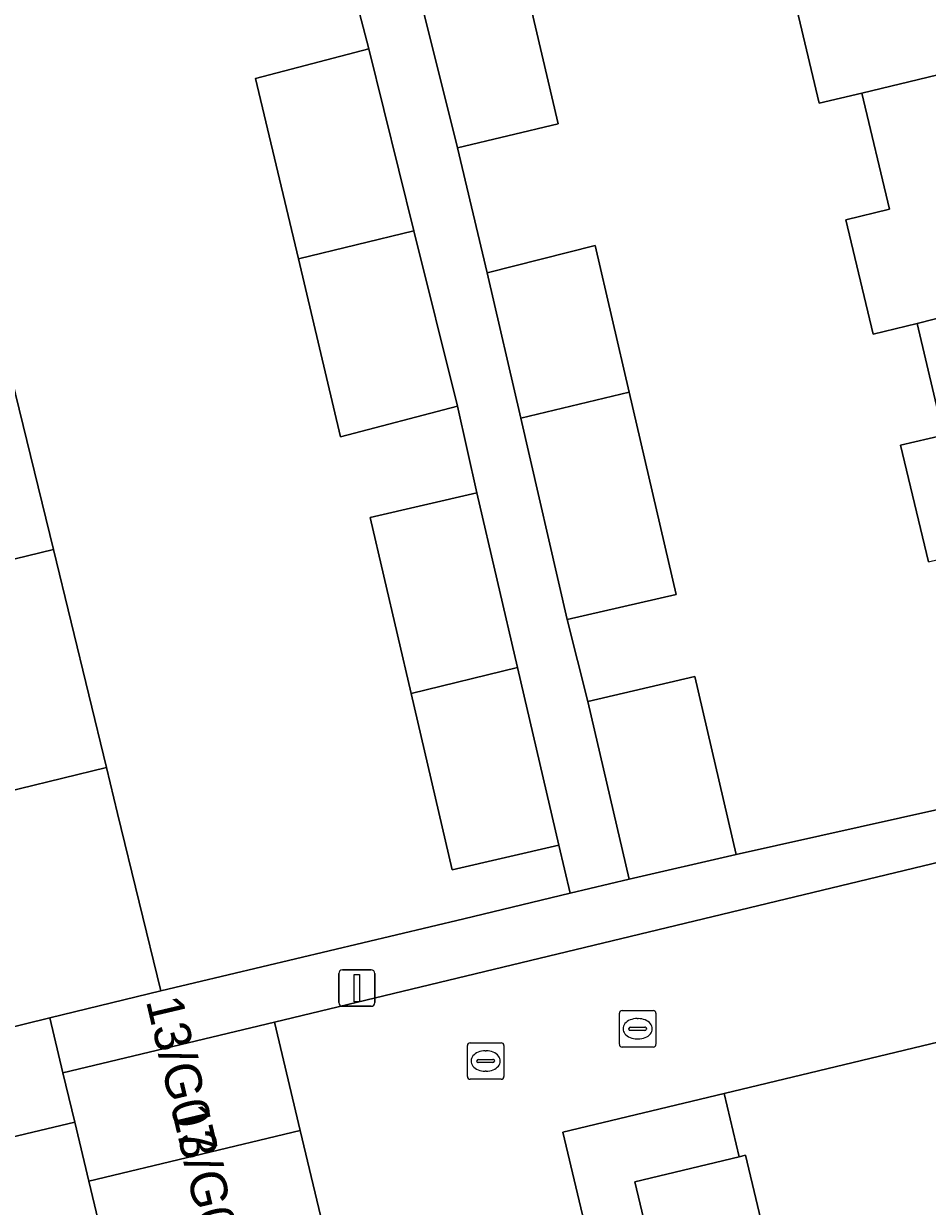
# Model space of a CAD drawing. Extents: x 162026 to 163502, y 387295 to 388169.
# Drawn here: x 163001.33 to 163026.1, y 387834.94 to 387867.35 of the extents above; entities that cross this region are included whole.
import ezdxf

# ---------------------------------------------------------------- set-up
doc = ezdxf.new("R2010")
doc.units = 0
for name, color, linetype in [('IMGEO_Erf', 7, 'Continuous'), ('IMGEO_Kolk', 7, 'Continuous'), ('IMGEO_Lichtmast', 7, 'Continuous'), ('IMGEO_Muur', 7, 'Continuous'), ('IMGEO_Pand', 7, 'Continuous'), ('IMGEO_Pand_nummerreeks', 7, 'Continuous'), ('IMGEO_Rijbaan_lokaal_open', 7, 'Continuous'), ('IMGEO_Rioolput', 7, 'Continuous'), ('IMGEO_Voetpad_open', 7, 'Continuous')]:
    doc.layers.add(name, color=color, linetype=linetype)

msp = doc.modelspace()

# ---------------------------------------------------------------- linework, layer by layer
at = {"layer": 'IMGEO_Erf'}
for points in [[(162997.777, 387870.86), (162999.232, 387864.887), (163000, 387861.733), (163000.687, 387858.912), (163002.143, 387852.939), (163003.599, 387846.964), (163003.905, 387845.701), (163005.088, 387840.843), (163013.395, 387842.823), (163016.313, 387843.518), (163015.998, 387844.84), (163013.076, 387844.16), (163011.951, 387848.995), (163010.83, 387853.812), (163013.752, 387854.492), (163013.218, 387856.865), (163010.017, 387856.026), (163008.86, 387860.904), (163007.687, 387865.846), (163010.794, 387866.654), (163010.237, 387868.797)], [(163014.773, 387869.754), (163015.983, 387864.603), (163013.218, 387863.95), (163014.038, 387860.519), (163016.995, 387861.266), (163017.93, 387857.246), (163019.218, 387851.71), (163016.232, 387851.024), (163016.799, 387848.774), (163019.731, 387849.456), (163020.864, 387844.586), (163027.657, 387846.094)], [(163026.134, 387852.603), (163025.372, 387855.795), (163026.549, 387856.076), (163025.82, 387859.13), (163024.619, 387858.843), (163023.871, 387861.977), (163025.065, 387862.262), (163024.306, 387865.444), (163023.14, 387865.166), (163022.394, 387868.29)], [(163041.714, 387843.121), (163020.533, 387838.033), (163020.949, 387836.3), (163021.117, 387836.34), (163022.623, 387830.023), (163019.588, 387829.299), (163019.94, 387827.824), (163022.975, 387828.547), (163024.102, 387823.821), (163021.067, 387823.098), (163021.395, 387821.72), (163024.43, 387822.444), (163025.557, 387817.716), (163026.688, 387812.976), (163023.653, 387812.253), (163024.336, 387809.386), (163027.371, 387810.109)], [(163006.674, 387820.773), (163005.962, 387823.744), (163005.251, 387826.715), (163004.54, 387829.686), (163003.829, 387832.657), (163003.117, 387835.628), (163002.729, 387837.25), (163000, 387836.6), (162977.474, 387831.237)]]:
    msp.add_lwpolyline(points, dxfattribs=at)
at = {"layer": 'IMGEO_Kolk'}
for p, q in [((163017.661, 387839.38), (163017.661, 387840.232)), ((163017.736, 387840.306), (163018.588, 387840.306)), ((163018.149, 387840.086), (163018.174, 387840.086)), ((163018.662, 387840.232), (163018.662, 387839.38)), ((163017.92, 387839.8), (163017.92, 387839.812)), ((163018.358, 387839.763), (163017.96, 387839.763)), ((163017.963, 387839.849), (163018.361, 387839.849)), ((163018.404, 387839.812), (163018.404, 387839.8)), ((163018.172, 387839.526), (163018.147, 387839.526)), ((163018.588, 387839.306), (163017.736, 387839.306))]:
    msp.add_line(p, q, dxfattribs=at)
for points in [[(163017.661, 387839.38), (163017.661, 387840.232)], [(163017.736, 387840.306), (163018.588, 387840.306)], [(163018.662, 387840.232), (163018.662, 387839.38)], [(163018.588, 387839.306), (163017.736, 387839.306)]]:
    msp.add_lwpolyline(points, dxfattribs=at)
for centre, radius, start, end in [((163017.738, 387840.23), 0.0765, 91.552, 178.448), ((163017.738, 387840.23), 0.0765, 91.552, 178.448), ((163018.586, 387840.23), 0.0765, 1.552, 88.448), ((163018.586, 387840.23), 0.0765, 1.552, 88.448), ((163017.96, 387839.809), 0.0403, 85.8775, 175.7526), ((163017.957, 387839.799), 0.0366, 178.938, 274.7102), ((163018.361, 387839.806), 0.043, 264.8664, 352.4533), ((163018.365, 387839.811), 0.0386, 1.7309, 96.639), ((163017.738, 387839.382), 0.0765, 181.552, 268.448), ((163017.738, 387839.382), 0.0765, 181.552, 268.448), ((163018.586, 387839.382), 0.0765, 271.552, 358.448), ((163018.586, 387839.382), 0.0765, 271.552, 358.448)]:
    msp.add_arc(centre, radius, start, end, dxfattribs=at)
for centre, major_axis, ratio, start_param, end_param in [((163018.148, 387839.806), (-0.387, 0.002), 0.722429, 4.712389, 7.853982), ((163018.173, 387839.806), (-0.39, 0.002), 0.717154, 1.570796, 4.712389)]:
    msp.add_ellipse(centre, major_axis=major_axis, ratio=ratio, start_param=start_param, end_param=end_param, dxfattribs=at)
at = {"layer": 'IMGEO_Lichtmast'}
for p, q in [((163009.966, 387840.522), (163009.966, 387841.322)), ((163009.966, 387841.322), (163009.966, 387840.522)), ((163010.066, 387841.422), (163010.856, 387841.422)), ((163010.856, 387841.422), (163010.066, 387841.422)), ((163010.956, 387841.322), (163010.956, 387840.522)), ((163010.956, 387840.522), (163010.956, 387841.322)), ((163010.856, 387840.422), (163010.066, 387840.422)), ((163010.066, 387840.422), (163010.856, 387840.422))]:
    msp.add_line(p, q, dxfattribs=at)
msp.add_lwpolyline([(163010.386, 387841.297), (163010.536, 387841.297), (163010.536, 387840.547), (163010.386, 387840.547), (163010.386, 387841.297)], dxfattribs=at)
for centre, start, end in [((163010.066, 387841.322), 90, 180), ((163010.066, 387841.322), 90, 180), ((163010.856, 387841.322), 0, 90), ((163010.856, 387841.322), 360, 90), ((163010.066, 387840.522), 180, 270), ((163010.066, 387840.522), 180, 270), ((163010.856, 387840.522), 270, 0), ((163010.856, 387840.522), 270, 0)]:
    msp.add_arc(centre, 0.1, start, end, dxfattribs=at)
at = {"layer": 'IMGEO_Muur'}
msp.add_lwpolyline([(163005.088, 387840.843), (163013.395, 387842.823)], dxfattribs=at)
at = {"layer": 'IMGEO_Pand'}
for points in [[(163031.843, 387867.265), (163030.622, 387872.377), (163030.84, 387872.429), (163030.552, 387873.638), (163030.328, 387873.585), (163022.825, 387871.677), (163023.567, 387868.57), (163022.394, 387868.29), (163023.14, 387865.166), (163024.306, 387865.444)], [(163011.944, 387869.078), (163013.218, 387863.95), (163015.983, 387864.603), (163014.773, 387869.754)], [(163024.306, 387865.444), (163025.065, 387862.262), (163023.871, 387861.977), (163024.619, 387858.843), (163025.82, 387859.13), (163033.325, 387861.045), (163032.104, 387866.161), (163032.318, 387866.213), (163032.055, 387867.315), (163031.843, 387867.265)], [(163012.027, 387861.675), (163010.794, 387866.654), (163007.687, 387865.846), (163008.86, 387860.904)], [(163008.86, 387860.904), (163010.017, 387856.026), (163013.218, 387856.865), (163012.027, 387861.675)], [(163014.038, 387860.519), (163014.958, 387856.537), (163017.93, 387857.246), (163016.995, 387861.266)], [(163034.835, 387854.756), (163033.611, 387859.886), (163033.832, 387859.938), (163033.555, 387861.1), (163033.325, 387861.045), (163025.82, 387859.13), (163026.549, 387856.076), (163025.372, 387855.795), (163026.134, 387852.603), (163027.309, 387852.883)], [(163000.687, 387858.912), (162993.127, 387857.074), (162994.583, 387851.1), (163000.001, 387852.418), (163002.143, 387852.939)], [(163017.93, 387857.246), (163014.958, 387856.537), (163016.232, 387851.024), (163019.218, 387851.71)], [(163014.866, 387849.704), (163013.752, 387854.492), (163010.83, 387853.812), (163011.951, 387848.995)], [(163000.001, 387852.418), (162994.583, 387851.1), (162996.038, 387845.125), (163000.001, 387846.089), (163003.599, 387846.964), (163002.143, 387852.939)], [(163011.951, 387848.995), (163013.076, 387844.16), (163015.998, 387844.84), (163014.866, 387849.704)], [(163019.731, 387849.456), (163016.799, 387848.774), (163017.932, 387843.904), (163020.864, 387844.586)], [(163002.047, 387840.102), (163005.088, 387840.843), (163003.905, 387845.701), (163003.599, 387846.964), (163000.001, 387846.089), (162996.038, 387845.125), (162997.529, 387839.003), (163000, 387839.604)], [(163008.202, 387839.987), (163002.406, 387838.6), (163002.729, 387837.25), (163003.117, 387835.628), (163008.913, 387837.016)], [(163008.913, 387837.016), (163003.117, 387835.628), (163003.829, 387832.657), (163009.625, 387834.045)], [(163020.949, 387836.3), (163018.082, 387835.616), (163019.588, 387829.299), (163022.623, 387830.023), (163021.117, 387836.34)]]:
    msp.add_lwpolyline(points, close=True, dxfattribs=at)
at = {"layer": 'IMGEO_Rijbaan_lokaal_open'}
msp.add_lwpolyline([(163016.114, 387836.971), (163020.533, 387838.033), (163041.714, 387843.121), (163040.493, 387847.762), (163008.202, 387839.987), (163008.913, 387837.016), (163009.625, 387834.045), (163010.336, 387831.074), (163011.047, 387828.102), (163011.758, 387825.131), (163012.47, 387822.16), (163013.181, 387819.189), (163016.14, 387819.898), (163015.958, 387820.645), (163019.778, 387821.575)], close=True, dxfattribs=at)
at = {"layer": 'IMGEO_Rioolput'}
for p, q in [((163013.494, 387838.496), (163013.494, 387839.348)), ((163013.569, 387839.422), (163014.421, 387839.422)), ((163014.495, 387839.348), (163014.495, 387838.496)), ((163013.982, 387839.202), (163014.007, 387839.202)), ((163013.753, 387838.916), (163013.753, 387838.928)), ((163014.191, 387838.879), (163013.793, 387838.879)), ((163013.796, 387838.965), (163014.194, 387838.965)), ((163014.237, 387838.928), (163014.237, 387838.916)), ((163014.421, 387838.422), (163013.569, 387838.422)), ((163014.005, 387838.642), (163013.98, 387838.642))]:
    msp.add_line(p, q, dxfattribs=at)
for points in [[(163013.494, 387838.496), (163013.494, 387839.348)], [(163013.569, 387839.422), (163014.421, 387839.422)], [(163014.495, 387839.348), (163014.495, 387838.496)], [(163014.421, 387838.422), (163013.569, 387838.422)]]:
    msp.add_lwpolyline(points, dxfattribs=at)
for centre, radius, start, end in [((163013.571, 387839.346), 0.0765, 91.552, 178.448), ((163013.571, 387839.346), 0.0765, 91.552, 178.448), ((163014.419, 387839.346), 0.0765, 1.552, 88.448), ((163014.419, 387839.346), 0.0765, 1.552, 88.448), ((163013.793, 387838.925), 0.0403, 85.8775, 175.7526), ((163013.79, 387838.915), 0.0366, 178.938, 274.7102), ((163014.194, 387838.922), 0.043, 264.8664, 352.4533), ((163014.198, 387838.927), 0.0386, 1.7309, 96.639), ((163013.571, 387838.498), 0.0765, 181.552, 268.448), ((163013.571, 387838.498), 0.0765, 181.552, 268.448), ((163014.419, 387838.498), 0.0765, 271.552, 358.448), ((163014.419, 387838.498), 0.0765, 271.552, 358.448)]:
    msp.add_arc(centre, radius, start, end, dxfattribs=at)
for centre, major_axis, ratio, start_param, end_param in [((163013.981, 387838.922), (-0.387, 0.002), 0.722429, 4.712389, 7.853982), ((163014.006, 387838.922), (-0.39, 0.002), 0.717154, 1.570796, 4.712389)]:
    msp.add_ellipse(centre, major_axis=major_axis, ratio=ratio, start_param=start_param, end_param=end_param, dxfattribs=at)
at = {"layer": 'IMGEO_Voetpad_open'}
for points in [[(163010.237, 387868.797), (163010.794, 387866.654), (163012.027, 387861.675), (163013.218, 387856.865), (163013.752, 387854.492), (163014.866, 387849.704), (163015.998, 387844.84), (163016.313, 387843.518), (163017.932, 387843.904), (163016.799, 387848.774), (163016.232, 387851.024), (163014.958, 387856.537), (163014.038, 387860.519), (163013.218, 387863.95), (163011.944, 387869.078)], [(162977.474, 387831.237), (163000, 387836.6), (163002.729, 387837.25), (163002.406, 387838.6), (163002.047, 387840.102), (163000, 387839.604), (162997.529, 387839.003), (162995.022, 387838.413), (162987.196, 387836.551), (162975.933, 387833.63)], [(163019.588, 387829.299), (163018.082, 387835.616), (163020.949, 387836.3), (163020.533, 387838.033), (163016.114, 387836.971), (163019.778, 387821.575)]]:
    msp.add_lwpolyline(points, dxfattribs=at)
msp.add_lwpolyline([(163040.493, 387847.762), (163040.178, 387849.082), (163036.591, 387848.226), (163027.657, 387846.094), (163020.864, 387844.586), (163017.932, 387843.904), (163016.313, 387843.518), (163013.395, 387842.823), (163005.088, 387840.843), (163002.047, 387840.102), (163002.406, 387838.6), (163008.202, 387839.987)], close=True, dxfattribs=at)

# ---------------------------------------------------------------- texts
at = {"layer": 'IMGEO_Pand_nummerreeks'}
for s, p in [('13/G07', (163004.677, 387840.571)), ('13/G06', (163005.375, 387837.613))]:
    msp.add_text(s, height=1, rotation=283.2742, dxfattribs=at).set_placement(p)

doc.saveas('drawing.dxf')
